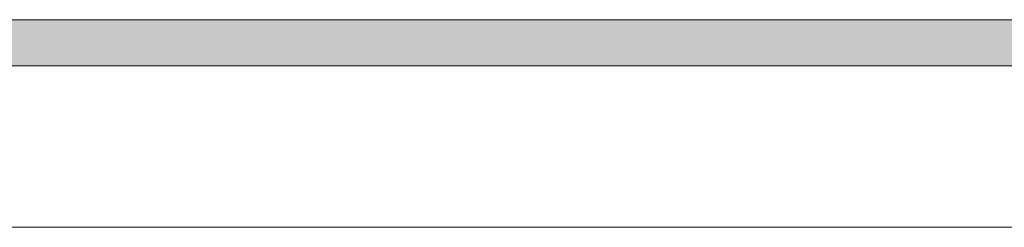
# Model space of a CAD drawing. Header units: millimetres. Extents: x -32229 to 291619, y -13689 to 125138.
# Tile 529 of 565: x 97535 to 101810, y 96200 to 97100. Entities that reach past the tile are written whole.
import ezdxf

# ---------------------------------------------------------------- set-up
doc = ezdxf.new("R2010")
doc.units = ezdxf.units.MM
doc.layers.add('A-FLOR-____-OTLN', color=7, linetype='Continuous', lineweight=18)
doc.layers.add('M-EQPM-____-OTLN', color=7, linetype='Continuous', lineweight=18)

# ---------------------------------------------------------------- blocks, each defined once
blk = doc.blocks.new('АР_Лоток - 200х100h_ЛВ1-7189167--02 ЭМ')
at = {"layer": 'M-EQPM-____-OTLN', "lineweight": 13, "true_color": 0xf3f3f3}
blk.add_hatch(color=7, dxfattribs=at).paths.add_polyline_path([(78020, -100), (78020, 100), (0, 100), (0, -100), (75579.6, -100)])
blk = doc.blocks.new('Наметкина 10_РД_АР_П_отсоединено_rvt-1--02 ЭМ')
at = {"layer": 'A-FLOR-____-OTLN', "color": 253, "lineweight": 13, "true_color": 0xaaaaaa}
for p, q in [((46485.3, 97100), (124305.3, 97100)), ((124305.3, 96900), (46285.3, 96900)), ((45585.3, 96200), (124305.3, 96200))]:
    blk.add_line(p, q, dxfattribs=at)
at = {"layer": 'M-EQPM-____-OTLN', "color": 253, "lineweight": 13, "true_color": 0xaaaaaa}
blk.add_blockref('АР_Лоток - 200х100h_ЛВ1-7189167--02 ЭМ', (46285.3, 97000), dxfattribs=at)

msp = doc.modelspace()

# ---------------------------------------------------------------- block references
at = {"lineweight": 5}
msp.add_blockref('Наметкина 10_РД_АР_П_отсоединено_rvt-1--02 ЭМ', (0, 0), dxfattribs=at)

doc.saveas('drawing.dxf')
